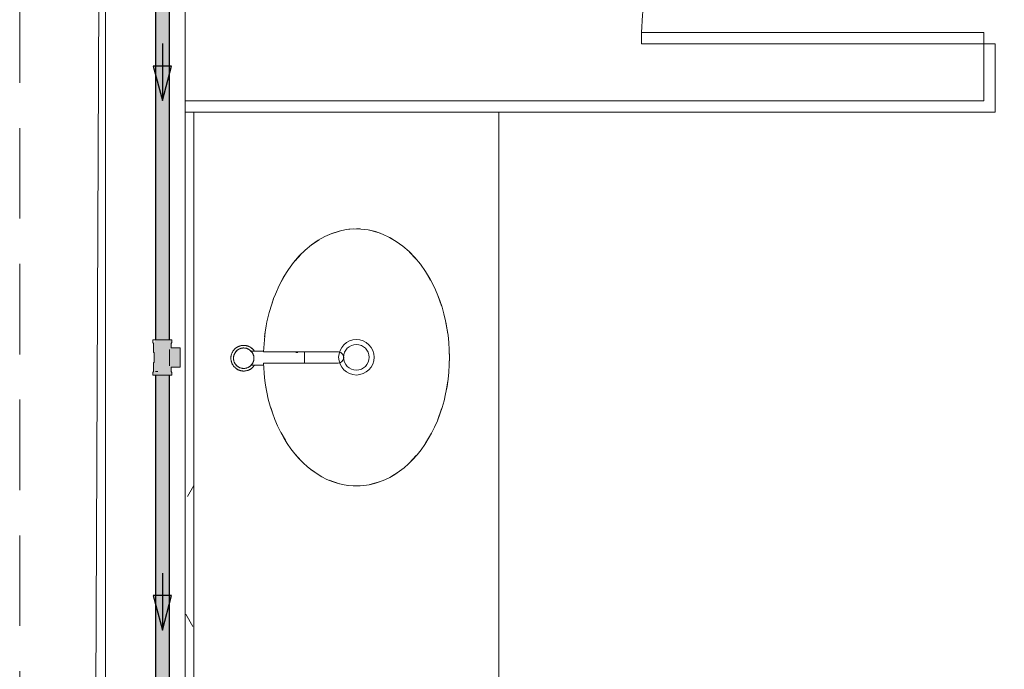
# Model space of a CAD drawing. Header units: millimetres. Extents: x 567 to 934, y -1 to 364.
# Tile 1015 of 1056: x 748.46 to 751.91, y 230.98 to 233.26. Entities that reach past the tile are written whole.
import ezdxf

# ---------------------------------------------------------------- set-up
doc = ezdxf.new("R2010")
doc.units = ezdxf.units.MM
doc.header["$MEASUREMENT"] = 0
doc.linetypes.add('HIDDEN2', pattern=[0.47625, 0.3175, -0.15875])
for name, color, linetype, lineweight in [('AF-Condutos', 140, 'Continuous', 25), ('AF-Peça de utilização', 152, 'Continuous', 18), ('AF-Sentido conduto', 140, 'Continuous', 30), ('DI-Detalhes', 1, 'HIDDEN2', 9)]:
    doc.layers.add(name, color=color, linetype=linetype, lineweight=lineweight)
doc.layers.add('ARQ FINA', color=8, linetype='Continuous')

msp = doc.modelspace()

# ---------------------------------------------------------------- hatches: boundary and pattern name
at = {"layer": 'AF-Condutos', "linetype": 'Continuous'}
for points in [[(748.9814, 233.9101), (748.9319, 233.9101), (748.9319, 232.1369), (748.9814, 232.1369)], [(748.9319, 230.4249), (748.9731, 230.4249), (748.973, 232.0134), (748.9319, 232.0134)], [(748.9791, 232.0134), (748.973, 232.0134), (748.9731, 230.4249), (748.9792, 230.4249)], [(748.9814, 232.0134), (748.9791, 232.0134), (748.9792, 230.4249), (748.9814, 230.4249)]]:
    msp.add_hatch(color=151, dxfattribs=at).paths.add_polyline_path(points)
at = {"layer": 'AF-Peça de utilização', "linetype": 'Continuous'}
msp.add_hatch(color=161, dxfattribs=at).paths.add_polyline_path([(748.9898, 232.0134), (748.9869, 232.041), (749.0186, 232.041), (749.0186, 232.1081), (748.9839, 232.1066), (748.9823, 232.1246), (748.9807, 232.1037), (748.9839, 232.1066), (749.0186, 232.1081), (748.9869, 232.1085), (748.9898, 232.1369), (748.9321, 232.1369), (748.926, 232.1246), (748.9269, 232.059), (748.9251, 232.0256), (748.9222, 232.0134)])

# ---------------------------------------------------------------- linework, layer by layer
at = {"layer": 'AF-Condutos'}
for p, q in [((748.9319, 233.9101), (748.9319, 232.1369)), ((748.9814, 232.1369), (748.9814, 233.9101)), ((748.9319, 232.0134), (748.9319, 230.4249)), ((748.9814, 230.4249), (748.9814, 232.0134))]:
    msp.add_line(p, q, dxfattribs=at)
at = {"layer": 'AF-Peça de utilização'}
for p, q in [((748.9233, 232.1369), (748.9222, 232.1369)), ((748.9222, 232.1369), (748.9222, 232.128)), ((748.9222, 232.128), (748.9251, 232.1246)), ((748.9267, 232.1369), (748.9233, 232.1369)), ((748.9251, 232.1246), (748.9251, 232.0934)), ((748.9319, 232.1369), (748.9267, 232.1369)), ((748.9321, 232.1369), (748.9319, 232.1369)), ((748.9391, 232.1369), (748.9321, 232.1369)), ((748.9472, 232.1369), (748.9391, 232.1369)), ((748.956, 232.1369), (748.9472, 232.1369)), ((748.9647, 232.1369), (748.956, 232.1369)), ((748.9729, 232.1369), (748.9647, 232.1369)), ((748.9799, 232.1369), (748.9729, 232.1369)), ((748.9814, 232.1369), (748.9799, 232.1369)), ((748.9852, 232.1369), (748.9814, 232.1369)), ((748.9886, 232.1369), (748.9852, 232.1369)), ((748.9869, 232.1246), (748.9898, 232.128)), ((748.9869, 232.1092), (748.9869, 232.1246)), ((749.0186, 232.1092), (748.9869, 232.1092)), ((748.9898, 232.1369), (748.9886, 232.1369)), ((748.9898, 232.128), (748.9898, 232.1369)), ((749.0186, 232.1081), (749.0186, 232.1092)), ((749.0186, 232.1047), (749.0186, 232.1081)), ((748.9251, 232.0934), (748.9269, 232.0912)), ((748.9269, 232.0912), (748.9269, 232.059)), ((748.9807, 232.0934), (748.9807, 232.1037)), ((748.9807, 232.1037), (748.9807, 232.0983)), ((748.9807, 232.0983), (748.9807, 232.0914)), ((748.9807, 232.0923), (748.9807, 232.0934)), ((748.9807, 232.0912), (748.9807, 232.0923)), ((748.9807, 232.0914), (748.9807, 232.0835)), ((748.9807, 232.059), (748.9807, 232.0912)), ((748.9807, 232.0835), (748.9807, 232.0751)), ((748.9807, 232.0751), (748.9807, 232.0667)), ((749.0186, 232.0992), (749.0186, 232.1047)), ((749.0186, 232.0922), (749.0186, 232.0992)), ((749.0186, 232.084), (749.0186, 232.0922)), ((749.0186, 232.0751), (749.0186, 232.084)), ((749.0186, 232.0663), (749.0186, 232.0751)), ((748.9269, 232.059), (748.9251, 232.0569)), ((748.9251, 232.0569), (748.9251, 232.0256)), ((748.9807, 232.0667), (748.9807, 232.0589)), ((748.9807, 232.058), (748.9807, 232.059)), ((748.9807, 232.0589), (748.9807, 232.052)), ((748.9807, 232.0569), (748.9807, 232.058)), ((748.9807, 232.0465), (748.9807, 232.0569)), ((748.9807, 232.052), (748.9807, 232.0465)), ((748.9869, 232.041), (749.0186, 232.041)), ((748.9869, 232.0256), (748.9869, 232.041)), ((749.0186, 232.0581), (749.0186, 232.0663)), ((749.0186, 232.051), (749.0186, 232.0581)), ((749.0186, 232.0456), (749.0186, 232.051)), ((749.0186, 232.0422), (749.0186, 232.0456)), ((749.0186, 232.041), (749.0186, 232.0422)), ((748.9251, 232.0256), (748.9222, 232.0223)), ((748.9222, 232.0223), (748.9222, 232.0134)), ((748.9222, 232.0134), (748.9233, 232.0134)), ((748.9233, 232.0134), (748.9267, 232.0134)), ((748.9267, 232.0134), (748.9319, 232.0134)), ((748.9319, 232.0134), (748.9321, 232.0134)), ((748.9321, 232.0134), (748.9391, 232.0134)), ((748.9364, 232.0256), (748.9323, 232.0256)), ((748.9323, 232.0256), (748.9405, 232.0256)), ((748.9405, 232.0256), (748.9364, 232.0256)), ((748.9391, 232.0134), (748.9472, 232.0134)), ((748.9472, 232.0134), (748.956, 232.0134)), ((748.956, 232.0134), (748.9647, 232.0134)), ((748.9647, 232.0134), (748.9729, 232.0134)), ((748.9729, 232.0134), (748.9799, 232.0134)), ((748.9799, 232.0134), (748.9814, 232.0134)), ((748.9814, 232.0134), (748.9852, 232.0134)), ((748.9852, 232.0134), (748.9886, 232.0134)), ((748.9898, 232.0223), (748.9869, 232.0256)), ((748.9886, 232.0134), (748.9898, 232.0134)), ((748.9898, 232.0134), (748.9898, 232.0223))]:
    msp.add_line(p, q, dxfattribs=at)
at = {"layer": 'AF-Sentido conduto'}
for p, q in [((748.9887, 233.0974), (748.924, 233.0974)), ((748.924, 233.0974), (748.9564, 232.9766)), ((748.9564, 232.9766), (748.9887, 233.0974)), ((748.9887, 231.2399), (748.924, 231.2399)), ((748.924, 231.2399), (748.9564, 231.1191)), ((748.9564, 231.1191), (748.9887, 231.2399))]:
    msp.add_line(p, q, dxfattribs=at)
for points in [[(748.9564, 233.1766), (748.9564, 232.9766)], [(748.9564, 231.3191), (748.9564, 231.1191)]]:
    msp.add_lwpolyline(points, dxfattribs=at)
at = {"layer": 'ARQ FINA', "lineweight": 5}
for p, q in [((748.757, 238.5658), (748.7084, 227.791)), ((748.7564, 227.5115), (748.7564, 238.5658)), ((749.0364, 232.9755), (749.0364, 235.1755)), ((750.6364, 233.1755), (750.6364, 233.2155)), ((751.8364, 233.2155), (750.6364, 233.2155)), ((751.8364, 233.1755), (751.8364, 233.2155)), ((751.8364, 233.1755), (750.6364, 233.1755)), ((751.8364, 232.9755), (751.8364, 233.1755)), ((751.8764, 233.1755), (751.8364, 233.1755)), ((751.8764, 233.1755), (751.8764, 232.9355)), ((749.0364, 232.9755), (751.8364, 232.9755)), ((749.0364, 232.9355), (749.0364, 232.9755)), ((749.0364, 227.7915), (749.0364, 232.9355)), ((751.8764, 232.9355), (749.0364, 232.9355)), ((749.0664, 227.7961), (749.0664, 232.9355)), ((750.1364, 232.9355), (750.1364, 227.8261)), ((749.3105, 232.0978), (749.2642, 232.0978)), ((749.3102, 232.0947), (749.5742, 232.0947)), ((749.4308, 232.0928), (749.4243, 232.0928)), ((749.4546, 232.0728), (749.4546, 232.0945)), ((749.4546, 232.0554), (749.4546, 232.0728)), ((749.2648, 232.0478), (749.3111, 232.0478)), ((749.5724, 232.0555), (749.3102, 232.0555))]:
    msp.add_line(p, q, dxfattribs=at)
at = {"layer": 'ARQ FINA', "linetype": 'Continuous', "lineweight": 5}
for p, q in [((749.0664, 231.6263), (749.0439, 231.5873)), ((749.063, 231.1312), (749.0379, 231.1747))]:
    msp.add_line(p, q, dxfattribs=at)
at = {"layer": 'ARQ FINA', "lineweight": 5}
for points in [[(749.3102, 232.0555), (749.3141, 232.0038), (749.3176, 231.9785), (749.3221, 231.9536), (749.3276, 231.929), (749.3343, 231.9047), (749.3419, 231.881), (749.3504, 231.858), (749.3599, 231.8358), (749.3703, 231.8143), (749.3816, 231.7935), (749.3937, 231.7739), (749.4066, 231.7552), (749.4203, 231.7375), (749.4348, 231.7209), (749.4498, 231.7055), (749.4654, 231.6914), (749.4817, 231.6785), (749.4985, 231.6668), (749.5156, 231.6566), (749.5331, 231.6478), (749.5511, 231.6403), (749.5694, 231.6342), (749.5878, 231.6296), (749.6063, 231.6266), (749.625, 231.6249), (749.6438, 231.6248), (749.6625, 231.6261), (749.681, 231.6289), (749.6996, 231.6332), (749.7179, 231.6389), (749.7358, 231.646), (749.7534, 231.6546), (749.7708, 231.6646), (749.7877, 231.676), (749.8039, 231.6885), (749.8197, 231.7024), (749.8349, 231.7176), (749.8495, 231.734), (749.8633, 231.7513), (749.8763, 231.7698), (749.8887, 231.7894), (749.9002, 231.8099), (749.9107, 231.8311), (749.9204, 231.8532), (749.9292, 231.8761), (749.937, 231.8997), (749.9438, 231.9237), (749.9496, 231.9483), (749.9543, 231.9734), (749.9581, 231.9988), (749.9607, 232.0243), (749.9623, 232.05), (749.9628, 232.0759), (749.9623, 232.1019), (749.9607, 232.1276), (749.958, 232.1531), (749.9542, 232.1785), (749.9494, 232.2036), (749.9436, 232.2281), (749.9368, 232.2521), (749.9289, 232.2756), (749.9201, 232.2986), (749.9104, 232.3206), (749.8956, 232.3496), (749.8791, 232.3771), (749.8612, 232.4025), (749.8418, 232.4259), (749.8211, 232.4473), (749.7994, 232.4662), (749.7766, 232.4827), (749.7529, 232.4967), (749.7286, 232.5081), (749.7036, 232.5168), (749.6781, 232.5227), (749.6526, 232.5259), (749.6268, 232.5262), (749.6011, 232.5238), (749.5757, 232.5186), (749.5506, 232.5106), (749.5259, 232.4999), (749.5022, 232.4866), (749.4791, 232.4706), (749.457, 232.4523), (749.4362, 232.4317), (749.4164, 232.4087), (749.398, 232.3837), (749.3813, 232.3569), (749.366, 232.3281), (749.3524, 232.2979), (749.3463, 232.2824), (749.3406, 232.2664), (749.3306, 232.2335), (749.3225, 232.1998), (749.3165, 232.1655), (749.3102, 232.0947)], [(749.6099, 232.5249), (749.6364, 232.5264)], [(749.6364, 232.5264), (749.6496, 232.5261)], [(749.6831, 232.5217), (749.7203, 232.5111)], [(749.4785, 232.4696), (749.5059, 232.4884)], [(749.5411, 232.5066), (749.5768, 232.5188)], [(749.7559, 232.4948), (749.7572, 232.494), (749.7865, 232.4754)], [(749.422, 232.4147), (749.4413, 232.4363)], [(749.8226, 232.4451), (749.8463, 232.4199)], [(749.373, 232.3407), (749.3872, 232.3657)], [(749.8788, 232.3764), (749.897, 232.3459)], [(749.3356, 232.2492), (749.3363, 232.2515), (749.3461, 232.2805)], [(749.9218, 232.2931), (749.935, 232.2564)], [(749.3144, 232.1473), (749.3168, 232.1654), (749.32, 232.1848)], [(749.95, 232.1989), (749.956, 232.1654), (749.9572, 232.1568)], [(749.2414, 232.1178), (749.2396, 232.1177), (749.2378, 232.1176), (749.236, 232.1174), (749.2342, 232.1172), (749.2324, 232.1169), (749.2307, 232.1165), (749.2289, 232.116), (749.2272, 232.1155), (749.2255, 232.1149), (749.2238, 232.1142), (749.2222, 232.1135), (749.2206, 232.1127), (749.219, 232.1118), (749.2175, 232.1109), (749.216, 232.1099), (749.2145, 232.1089), (749.2131, 232.1078), (749.2117, 232.1066), (749.2104, 232.1054), (749.2091, 232.1041), (749.2079, 232.1028), (749.2067, 232.1014), (749.2056, 232.1), (749.2045, 232.0986), (749.2035, 232.0971), (749.2026, 232.0955), (749.2017, 232.094), (749.2009, 232.0924), (749.2001, 232.0907), (749.1994, 232.0891), (749.1988, 232.0874), (749.1983, 232.0857), (749.1978, 232.0839), (749.1974, 232.0822), (749.197, 232.0804), (749.1968, 232.0786), (749.1966, 232.0768), (749.1964, 232.075), (749.1964, 232.0732), (749.1964, 232.0714), (749.1965, 232.0696), (749.1966, 232.0679), (749.1969, 232.0661), (749.1972, 232.0643), (749.1975, 232.0625), (749.198, 232.0608), (749.1985, 232.0591), (749.1991, 232.0574), (749.1997, 232.0557), (749.2005, 232.054), (749.2012, 232.0524), (749.2021, 232.0508), (749.203, 232.0493), (749.204, 232.0478), (749.205, 232.0463), (749.2061, 232.0448), (749.2072, 232.0435), (749.2084, 232.0421), (749.2097, 232.0408), (749.211, 232.0396), (749.2123, 232.0384), (749.2137, 232.0373), (749.2152, 232.0362), (749.2167, 232.0352), (749.2182, 232.0342), (749.2197, 232.0333), (749.2213, 232.0325), (749.223, 232.0317), (749.2246, 232.031), (749.2263, 232.0304), (749.228, 232.0298), (749.2297, 232.0293), (749.2315, 232.0289), (749.2332, 232.0285), (749.235, 232.0282), (749.2368, 232.028), (749.2386, 232.0278), (749.2404, 232.0278), (749.2414, 232.0278)], [(749.2414, 232.1086), (749.2399, 232.1086), (749.2385, 232.1085), (749.2371, 232.1083), (749.2357, 232.1081), (749.2343, 232.1079), (749.2329, 232.1076), (749.2315, 232.1072), (749.2301, 232.1068), (749.2288, 232.1063), (749.2274, 232.1058), (749.2261, 232.1052), (749.2248, 232.1045), (749.2236, 232.1038), (749.2223, 232.1031), (749.2211, 232.1023), (749.22, 232.1015), (749.2188, 232.1006), (749.2178, 232.0997), (749.2167, 232.0987), (749.2157, 232.0977), (749.2147, 232.0967), (749.2138, 232.0956), (749.2129, 232.0945), (749.212, 232.0933), (749.2112, 232.0921), (749.2105, 232.0909), (749.2098, 232.0896), (749.2091, 232.0884), (749.2085, 232.0871), (749.208, 232.0857), (749.2075, 232.0844), (749.2071, 232.083), (749.2067, 232.0817), (749.2063, 232.0803), (749.2061, 232.0788), (749.2059, 232.0774), (749.2057, 232.076), (749.2056, 232.0746), (749.2056, 232.0731), (749.2056, 232.0717), (749.2056, 232.0703), (749.2058, 232.0689), (749.2059, 232.0674), (749.2062, 232.066), (749.2065, 232.0646), (749.2068, 232.0632), (749.2072, 232.0619), (749.2077, 232.0605), (749.2082, 232.0592), (749.2088, 232.0579), (749.2094, 232.0566), (749.2101, 232.0553), (749.2108, 232.0541), (749.2116, 232.0529), (749.2124, 232.0517), (749.2133, 232.0505), (749.2142, 232.0494), (749.2151, 232.0484), (749.2161, 232.0473), (749.2172, 232.0463), (749.2183, 232.0454), (749.2194, 232.0445), (749.2205, 232.0436), (749.2217, 232.0428), (749.2229, 232.0421), (749.2241, 232.0414), (749.2254, 232.0407), (749.2267, 232.0401), (749.228, 232.0395), (749.2294, 232.039), (749.2307, 232.0386), (749.2321, 232.0382), (749.2335, 232.0378), (749.2349, 232.0375), (749.2363, 232.0373), (749.2377, 232.0371), (749.2392, 232.037), (749.2406, 232.0369), (749.2414, 232.0369)], [(749.2788, 232.0978), (749.2778, 232.0992), (749.2767, 232.1007), (749.2755, 232.1021), (749.2743, 232.1034), (749.2731, 232.1047), (749.2718, 232.1059), (749.2704, 232.1071), (749.269, 232.1083), (749.2676, 232.1093), (749.2661, 232.1104), (749.2646, 232.1113), (749.263, 232.1122), (749.2614, 232.1131), (749.2598, 232.1138), (749.2581, 232.1145), (749.2564, 232.1152), (749.2547, 232.1157), (749.253, 232.1162), (749.2513, 232.1167), (749.2495, 232.117), (749.2477, 232.1173), (749.2459, 232.1175), (749.2441, 232.1177), (749.2423, 232.1178), (749.2414, 232.1178)], [(749.2414, 232.0369), (749.2428, 232.037), (749.2442, 232.0371), (749.2457, 232.0372), (749.2471, 232.0374), (749.2485, 232.0377), (749.2499, 232.038), (749.2513, 232.0383), (749.2526, 232.0388), (749.254, 232.0392), (749.2553, 232.0398), (749.2566, 232.0404), (749.2579, 232.041), (749.2592, 232.0417), (749.2604, 232.0424), (749.2616, 232.0432), (749.2628, 232.044), (749.2639, 232.0449), (749.265, 232.0458), (749.2661, 232.0468), (749.2671, 232.0478), (749.268, 232.0489), (749.269, 232.0499), (749.2699, 232.0511), (749.2707, 232.0522), (749.2715, 232.0534), (749.2723, 232.0546), (749.273, 232.0559), (749.2736, 232.0572), (749.2742, 232.0585), (749.2748, 232.0598), (749.2753, 232.0611), (749.2757, 232.0625), (749.2761, 232.0639), (749.2764, 232.0653), (749.2767, 232.0667), (749.2769, 232.0681), (749.277, 232.0695), (749.2771, 232.0709), (749.2772, 232.0724), (749.2772, 232.0738), (749.2771, 232.0752), (749.277, 232.0767), (749.2768, 232.0781), (749.2766, 232.0795), (749.2763, 232.0809), (749.2759, 232.0823), (749.2755, 232.0837), (749.275, 232.085), (749.2745, 232.0864), (749.2739, 232.0877), (749.2733, 232.089), (749.2726, 232.0902), (749.2719, 232.0915), (749.2712, 232.0927), (749.2703, 232.0938), (749.2695, 232.095), (749.2686, 232.0961), (749.2676, 232.0972), (749.2666, 232.0982), (749.2656, 232.0992), (749.2645, 232.1001), (749.2634, 232.101), (749.2622, 232.1019), (749.2611, 232.1027), (749.2598, 232.1035), (749.2586, 232.1042), (749.2573, 232.1048), (749.256, 232.1054), (749.2547, 232.106), (749.2534, 232.1065), (749.252, 232.107), (749.2506, 232.1074), (749.2492, 232.1077), (749.2478, 232.108), (749.2464, 232.1082), (749.245, 232.1084), (749.2436, 232.1085), (749.2421, 232.1086), (749.2414, 232.1086)], [(749.9622, 232.0979), (749.9626, 232.0755), (749.9622, 232.0535)], [(749.2414, 232.0278), (749.2432, 232.0278), (749.245, 232.0279), (749.2468, 232.0281), (749.2485, 232.0283), (749.2503, 232.0287), (749.2521, 232.0291), (749.2538, 232.0295), (749.2555, 232.03), (749.2572, 232.0306), (749.2589, 232.0313), (749.2605, 232.032), (749.2622, 232.0328), (749.2637, 232.0337), (749.2653, 232.0346), (749.2668, 232.0356), (749.2682, 232.0367), (749.2697, 232.0378), (749.271, 232.0389), (749.2724, 232.0401), (749.2737, 232.0414), (749.2749, 232.0427), (749.2761, 232.0441), (749.2772, 232.0455), (749.2782, 232.047), (749.2792, 232.0484)], [(749.3201, 231.9659), (749.3168, 231.9857), (749.3144, 232.0038)], [(749.9572, 231.9946), (749.956, 231.9857), (749.9501, 231.9524)], [(749.3462, 231.8702), (749.3363, 231.8996), (749.3355, 231.902)], [(749.9351, 231.8949), (749.9219, 231.8583)], [(749.3874, 231.7851), (749.3729, 231.8106)], [(749.8966, 231.8044), (749.879, 231.7749)], [(749.4416, 231.7145), (749.422, 231.7365)], [(749.8465, 231.7314), (749.8228, 231.7062)], [(749.5061, 231.6625), (749.4786, 231.6814)], [(749.7868, 231.6759), (749.7572, 231.657), (749.7561, 231.6564)], [(749.5771, 231.6322), (749.5414, 231.6444)], [(749.6364, 231.6246), (749.6102, 231.6261)], [(749.6499, 231.625), (749.6364, 231.6246)], [(749.7206, 231.6401), (749.6834, 231.6294)]]:
    msp.add_lwpolyline(points, dxfattribs=at)
for radius in [0.0621, 0.045]:
    msp.add_circle((749.6364, 232.0759), radius, dxfattribs=at)
for centre, radius, start, end in [((751.8364, 233.1755), 1.2007, 90, 178.0908), ((749.2414, 232.0728), 0.045, 121.499, 131.1537), ((749.2414, 232.0728), 0.045, 90, 97.227), ((749.2414, 232.0728), 0.0358, 90, 95.0184), ((749.2414, 232.0728), 0.045, 84.0978, 90), ((749.2414, 232.0728), 0.0358, 82.8453, 90), ((749.2414, 232.0728), 0.045, 47.4436, 60.7005), ((749.2414, 232.0728), 0.045, 155.3631, 168.6584), ((749.2414, 232.0728), 0.0358, 180, 181.6855), ((749.2414, 232.0728), 0.0358, 126.9939, 148.3523), ((749.2414, 232.0728), 0.0358, 38.9543, 52.1332), ((749.5724, 232.0752), 0.0196, 270, 84.5826), ((749.2414, 232.0728), 0.045, 191.2838, 201.3214), ((749.2414, 232.0728), 0.045, 227.4436, 240.7005), ((749.2414, 232.0728), 0.0358, 218.9543, 232.1332), ((749.2414, 232.0728), 0.0358, 262.8453, 270), ((749.2414, 232.0728), 0.0358, 306.9939, 325.5341), ((749.2414, 232.0728), 0.045, 301.499, 308.9196), ((749.2414, 232.0728), 0.045, 264.0978, 270), ((749.2414, 232.0728), 0.0358, 270, 275.0184), ((749.2414, 232.0728), 0.045, 270, 277.227)]:
    msp.add_arc(centre, radius, start, end, dxfattribs=at)
at = {"layer": 'DI-Detalhes'}
msp.add_lwpolyline([(748.4558, 238.9038), (757.4219, 238.9038), (757.4219, 227.3238), (748.4558, 227.3238), (748.4558, 238.9038)], dxfattribs=at)

doc.saveas('drawing.dxf')
